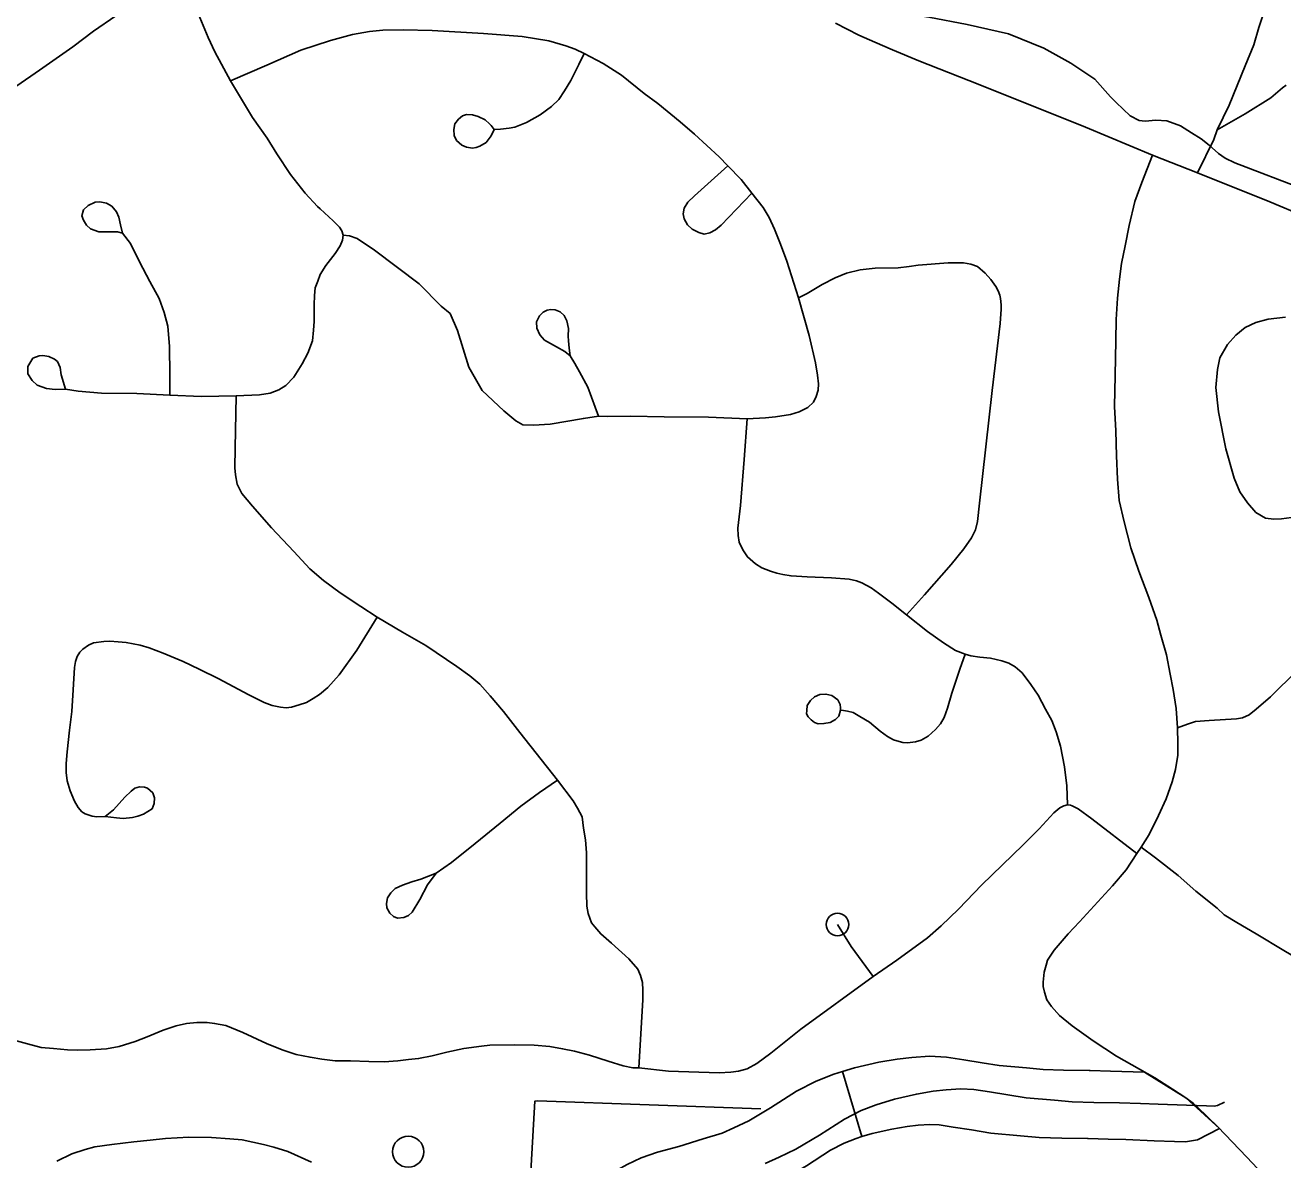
# Model space of a CAD drawing. Extents: x 653372 to 905732, y 627442 to 787275.
# Drawn here: x 659630 to 662404, y 774006 to 776508 of the extents above; entities that cross this region are included whole.
import ezdxf

# ---------------------------------------------------------------- set-up
doc = ezdxf.new("R2010")
doc.units = 0
for name, color, linetype in [('31', 7, 'Continuous'), ('33', 7, 'Continuous'), ('34', 7, 'Continuous'), ('35', 7, 'Continuous'), ('6', 7, 'Continuous')]:
    doc.layers.add(name, color=color, linetype=linetype)

msp = doc.modelspace()

# ---------------------------------------------------------------- linework, layer by layer
at = {"layer": '31'}
for p in [(661475.8, 774056.7), (661432.7, 774200.3)]:
    msp.add_line(p, (661432.7, 774200.3), dxfattribs=at)
for points in [[(661432.7, 774200.3), (661459.8, 774208.5), (661512.8, 774220.7), (661553.8, 774227.5), (661585.7, 774231.6), (661625.2, 774234), (661662.1, 774232), (661700.7, 774225.9), (661741.3, 774219.5), (661778.6, 774213.5), (661838.8, 774208.2), (661875.7, 774205), (661920.3, 774203.6), (661977.4, 774202.7), (661979.6, 774202.6)], [(660936.6, 773983.3), (660957.9, 773995.2), (660988.8, 774010), (661025, 774022.3), (661072.3, 774035.3), (661125.7, 774051.8), (661167.6, 774064.6), (661193.3, 774076.2), (661226.3, 774091.9), (661274.5, 774120.4), (661331.5, 774157), (661374.8, 774179.1), (661414, 774194.7), (661432.7, 774200.3)], [(661979.6, 774202.6), (662023.8, 774201.1), (662099, 774199.1), (662190.4, 774142.4), (662264.2, 774074.7)], [(661262.5, 773997.7), (661293.3, 774011.6), (661330.1, 774029), (661382.4, 774060), (661437.4, 774095.3), (661474.3, 774114.2), (661507.2, 774127.2), (661547.5, 774139.3), (661595.9, 774150.5), (661633.3, 774156.7), (661661.3, 774160.3), (661693.9, 774162.3), (661722.7, 774160.7), (661757.5, 774155.2), (661798, 774148.9), (661837.8, 774142.5), (661900.7, 774136.9), (661939.8, 774133.5), (661987.1, 774132.1), (662044, 774131.1), (662090, 774129.6), (662129, 774128.5), (662191.6, 774125.9), (662235.9, 774124.6), (662252.9, 774124.1), (662260.3, 774125.3), (662275.3, 774133)], [(661974.7, 774052.7), (661973.6, 774052.7), (661916.8, 774053.7), (661866.9, 774055.2), (661825.6, 774058.8), (661759.9, 774064.6), (661717.8, 774071.4), (661677.4, 774077.7), (661646.3, 774082.6), (661625.6, 774083.8), (661599.9, 774082.2), (661575.8, 774079.1), (661542, 774073.5), (661498.2, 774063.4), (661475.8, 774056.7)], [(661009.9, 773852.4), (661026.9, 773861.9), (661045.5, 773870.8), (661069.1, 773878.9), (661114.3, 773891.3), (661169.8, 773908.5), (661220.6, 773924), (661256.3, 773940.1), (661296.8, 773959.2), (661353.3, 773992.7), (661406.4, 774026.8), (661436.8, 774042.4), (661463.4, 774052.9), (661475.8, 774056.7)], [(662264.2, 774074.7), (662215.7, 774049.9), (662189.6, 774045.5), (662165.1, 774046.2), (662120.4, 774047.6), (662057.9, 774050.2), (662019.3, 774051.2), (661974.7, 774052.7)]]:
    msp.add_lwpolyline(points, dxfattribs=at)
at = {"layer": '33'}
for points in [[(662216.3, 776182.1), (662252, 776255.5), (662259.7, 776277), (662285.9, 776331.7), (662320.8, 776418.4), (662340.4, 776464.9), (662351.3, 776502.4), (662359.9, 776528.9), (662376.1, 776580.6), (662390.2, 776651.8), (662403.5, 776697.7), (662414.6, 776739.5)], [(659979.5, 776605.3), (660004.3, 776551.1), (660034.2, 776480.4), (660049, 776449.2), (660082.9, 776385.3), (660131.4, 776304.6), (660163.9, 776258.4), (660185.5, 776223.8), (660215.5, 776178.9), (660248.2, 776137.1), (660275, 776108.3), (660281.1, 776102.9)], [(659830.7, 776528.4), (659781.4, 776494.4), (659735.3, 776460.4), (659662.1, 776408.3), (659552, 776332.7)], [(660082.9, 776385.3), (660163.4, 776419.6), (660238.3, 776452.7), (660303.9, 776474.3), (660352.6, 776487.5), (660389.9, 776493.6), (660418.9, 776496.8), (660464.4, 776497.9), (660527.7, 776496.4), (660641.6, 776489.7), (660726.8, 776482.7), (660785, 776473.3), (660822.8, 776462.4), (660843.7, 776455.2), (660862.9, 776445.3), (660905.3, 776423.3), (660945.9, 776397.3), (660995.8, 776357.3), (661025.8, 776335), (661075.1, 776294.7), (661106.5, 776267.2), (661160.7, 776217.2), (661180, 776197.6), (661209.5, 776167.8), (661233, 776137.5), (661258.4, 776105.5), (661271.1, 776083.5), (661283.2, 776058), (661296.4, 776024.7), (661310.3, 775987.7), (661336.3, 775906.5), (661359.8, 775823.8), (661373.8, 775763.2), (661377.9, 775736.2), (661379.8, 775717), (661379.3, 775702.8), (661375.3, 775689.1), (661369.2, 775676.7), (661356.3, 775664.5), (661337.7, 775655.3), (661318.4, 775649), (661285.4, 775643.9), (661263.4, 775642.1), (661222.8, 775640.1)], [(662452.6, 776085.9), (662375.5, 776118.2), (662216.3, 776182.1), (662116.4, 776221.1), (661969.2, 776282.6), (661853.5, 776329.1), (661711.8, 776386.2), (661601.3, 776428.9), (661543.3, 776453.2), (661504.3, 776470.5), (661469.4, 776486), (661417.9, 776512.5)], [(660862.9, 776445.3), (660851.2, 776421.1), (660833.8, 776385.7), (660819.9, 776362.8), (660807.2, 776344.1), (660791.4, 776328.2), (660766.5, 776310.5), (660736.4, 776293.4), (660710.2, 776283.1), (660698, 776280.8), (660678.8, 776278.2), (660665.1, 776277.5)], [(660665.1, 776277.5), (660658.3, 776263.5), (660647.3, 776249.5), (660633.3, 776241), (660625.3, 776238), (660617.3, 776236.7), (660603.6, 776238.7), (660593.7, 776243.2), (660581.9, 776253.6), (660576.9, 776264.3), (660575.7, 776277.6), (660577.7, 776290.2), (660585.9, 776300.5), (660594.6, 776308.2), (660603.7, 776310.6), (660616.9, 776310.2), (660629.5, 776306.6), (660644.6, 776299.3), (660654.4, 776290.5), (660658, 776286.8), (660665.1, 776277.5)], [(662116.4, 776221.1), (662093.5, 776161.3), (662077.7, 776119.4), (662065, 776066.4), (662056.7, 776021.5), (662048.6, 775982.2), (662044.1, 775947.6), (662039.4, 775905.5), (662036.6, 775859.1), (662035.9, 775812.6), (662034.3, 775735.3), (662032.9, 775667.3), (662036.1, 775613.1), (662037.3, 775558.2), (662039.9, 775506.8), (662043.3, 775459.5), (662054.4, 775412.6), (662068.6, 775355.3), (662086.5, 775304.1), (662108.4, 775245.9), (662126.3, 775196.1), (662135, 775162.5), (662147.6, 775119.1), (662156, 775076.5), (662162.6, 775043), (662169, 775001.2), (662171.9, 774958.1), (662172.9, 774924), (662172.8, 774897.7), (662167.7, 774866.4), (662160, 774838.9), (662147, 774801.8), (662130, 774764.8), (662109.3, 774723.1), (662091.4, 774694.9), (662082.3, 774680.9), (662058.4, 774645.3), (662028.2, 774609.7), (661995.9, 774574.6), (661955.8, 774530.7), (661930.7, 774504.1), (661899.8, 774468.3), (661885.2, 774445.8), (661882.1, 774434.8), (661877.5, 774419.7), (661875.5, 774397.5), (661875.9, 774387.8), (661878.3, 774375.2), (661884, 774358.4), (661894, 774343.5), (661911.4, 774323.6), (661939.9, 774301.2), (661986, 774267.9), (662037.7, 774234.4), (662121.6, 774186.1), (662161.1, 774161.3), (662190.4, 774142.4), (662206.9, 774129.6)], [(661233, 776137.5), (661165.4, 776066.7), (661152.7, 776056.8), (661140.5, 776049.6), (661128, 776047.2), (661116.2, 776050.8), (661101.3, 776058.3), (661091.3, 776067.8), (661084.1, 776080.5), (661081.7, 776091.9), (661083.7, 776104.3), (661092.2, 776117.6), (661106.7, 776131.3), (661180, 776197.6)], [(660281.1, 776102.9), (660309.9, 776076.5), (660323.9, 776062.2), (660328.7, 776054.5), (660331.5, 776045), (660330, 776033.7), (660325.2, 776021.3), (660314, 776004), (660293.7, 775978.2), (660281.2, 775957.9), (660275.7, 775943.6), (660270.2, 775928.7), (660268.5, 775911.7), (660267.9, 775891), (660268, 775854.2), (660266.2, 775835.4), (660264.2, 775811.6), (660254, 775784.3), (660241.3, 775760.8), (660222.9, 775731.8), (660205.3, 775713.4), (660190, 775703.8), (660170.9, 775696.2), (660147.5, 775692.5), (660096.1, 775690.6), (660019.2, 775688.9), (659949.6, 775692.2), (659876.8, 775695.6), (659798.9, 775696.7), (659747.2, 775700.8), (659719.1, 775705.4)], [(659845.4, 776049.2), (659834.2, 776052.1), (659811, 776052.1), (659792.7, 776052), (659774.7, 776058.9), (659765.5, 776066.7), (659758.9, 776077.6), (659755.5, 776087.7), (659759, 776100.8), (659769.3, 776110), (659784.6, 776117.7), (659794.7, 776118), (659809.7, 776115), (659821.5, 776109), (659831.8, 776096.1), (659837.1, 776084.7), (659840.3, 776067.6), (659845.4, 776049.2)], [(659949.6, 775692.2), (659949.8, 775736.8), (659948.5, 775799.1), (659944.9, 775844.4), (659936.9, 775874.2), (659925.9, 775905.4), (659905.1, 775942.4), (659882.5, 775985.9), (659863, 776026.1), (659845.4, 776049.2)], [(661580.2, 775975.4), (661599.6, 775978.6), (661666.4, 775983.7), (661699.9, 775983.7), (661716.1, 775981.1), (661731.1, 775975.8), (661747.5, 775961.2), (661760, 775946.7), (661771.5, 775931.7), (661776.6, 775921.8), (661780.1, 775912.5), (661781.5, 775904.9), (661783.3, 775891.3), (661783, 775881.6), (661780.4, 775850.2), (661763, 775702.2), (661735.5, 775453.5), (661730.5, 775413.6), (661726.1, 775395.3), (661717.5, 775377.1), (661700.5, 775352.7), (661672.9, 775318.3), (661614.1, 775251.8), (661574.3, 775207.5)], [(660832.7, 775779), (660820.6, 775788.1), (660802.5, 775798.4), (660775.8, 775813.2), (660765.3, 775824.9), (660758.7, 775839.8), (660758.1, 775853.9), (660764.4, 775867.2), (660772.8, 775875.1), (660781.6, 775879.2), (660789.8, 775881.1), (660799.5, 775880.3), (660810.2, 775875.6), (660819.2, 775867.7), (660825.3, 775856.2), (660828.6, 775839.3), (660828.1, 775822), (660828.8, 775811.7), (660830, 775795.4), (660832.7, 775779)], [(662434, 775423.8), (662401.3, 775419.1), (662384.3, 775418.8), (662365.7, 775421), (662344.9, 775433), (662326.1, 775454.7), (662309.7, 775478.7), (662296.8, 775509.2), (662278.5, 775573.9), (662262.2, 775654.9), (662256.5, 775708.7), (662260.1, 775748.4), (662265, 775774.2), (662282.1, 775803.8), (662300.6, 775824.3), (662321.4, 775840.8), (662344.5, 775852.3), (662371.5, 775859.6), (662409.8, 775864.1)], [(659719.1, 775705.4), (659696.4, 775704.2), (659677.7, 775706.7), (659657.2, 775714.2), (659645.5, 775724.6), (659635.9, 775739.3), (659636.4, 775755), (659647, 775773.6)], [(660894.9, 775645.5), (660887.8, 775665.2), (660871.3, 775709.6), (660853.3, 775743.2), (660842.5, 775761.9), (660832.7, 775779)], [(660096.1, 775690.6), (660093.2, 775575.1), (660092.6, 775531.7), (660094, 775515.9), (660097.8, 775495.7), (660108.5, 775475.3), (660131.5, 775446.9), (660173.4, 775399.2), (660222.7, 775347.1), (660258, 775309), (660288.7, 775282.9), (660325, 775256.1), (660370.5, 775225.8), (660406.9, 775202.7), (660462.5, 775169.6), (660514.1, 775139.9), (660582.4, 775093.2), (660611.3, 775072.8), (660633.4, 775054.6), (660655.9, 775028.8), (660685.6, 774994.6), (660721.3, 774948.2), (660804.6, 774843), (660839, 774797.4), (660848.6, 774781.4), (660858.7, 774762.2), (660861.7, 774737), (660866, 774711.1), (660868.3, 774682.7), (660868.7, 774634.3), (660868.7, 774593.4), (660869.1, 774564.9), (660872.4, 774549.1), (660879.3, 774528.2), (660886.6, 774519.2), (660900, 774503.7), (660923.9, 774483.5), (660961.8, 774449), (660981.8, 774426.4), (660987.7, 774411.8), (660991.6, 774396.6), (660993, 774379.6), (660993, 774358.2), (660984.1, 774208.2)], [(661222.8, 775640.1), (661137.3, 775643.1), (661039.9, 775644.4), (660965.7, 775645.6), (660914.3, 775644.9), (660894.9, 775645.5), (660861.5, 775640.6)], [(661222.8, 775640.1), (661216.3, 775550.1), (661207.8, 775448.5), (661202, 775398.3), (661203.2, 775382.5), (661205.4, 775367.8), (661213, 775350.6), (661223.4, 775335.1), (661241.4, 775320), (661255.2, 775311.4), (661274.4, 775303.8), (661287.9, 775299.6), (661301.3, 775296.5), (661319.6, 775293.2), (661354.8, 775291.1), (661408.8, 775288.9), (661447.7, 775286.1), (661463.9, 775282.4), (661475.7, 775278.2), (661495.9, 775266.8), (661512.4, 775255.5), (661542, 775232.9), (661574.3, 775207.5), (661620.5, 775170.6), (661655.5, 775145.7), (661682.6, 775128.6), (661703.3, 775120.4), (661715.8, 775116.8), (661736.2, 775114.2), (661759.5, 775111.7), (661784.3, 775106.1), (661799.8, 775100.7), (661813.7, 775092.7), (661829, 775079.8), (661848.6, 775054), (661864.3, 775030.5), (661880.7, 774999.7), (661894.6, 774974.4), (661904.1, 774949.2), (661913.8, 774917.7), (661922.8, 774872), (661927.5, 774830.1), (661929.5, 774788.3)], [(660406.9, 775202.7), (660361.9, 775129.6), (660323.1, 775074.9), (660298, 775047.3), (660279.4, 775031.6), (660265.6, 775022.7), (660251, 775014.3), (660235, 775008.7), (660217.6, 775003.6), (660206, 775002.6), (660193.4, 775003.9), (660174.9, 775007.7), (660157.4, 775013.8), (660122.2, 775032.1), (660057.8, 775066.2), (660014.3, 775087.9), (659978.9, 775104.4), (659934.4, 775122.9), (659903.6, 775135), (659883.7, 775140.3), (659853.2, 775146.3), (659835.5, 775147.8), (659817, 775149.2), (659804, 775148.7), (659781.1, 775146.1), (659769.8, 775140.4), (659757.5, 775132), (659750.7, 775125.2), (659745.3, 775115.6), (659741.7, 775104.5), (659739, 775091.1), (659736.6, 775041.8), (659733.3, 774994.4), (659728.4, 774953.2), (659722.8, 774905.7), (659720.6, 774879.3), (659720.9, 774859.7), (659723.1, 774841.5), (659729.5, 774819.4), (659739, 774796.8), (659747, 774782.6), (659755.5, 774773), (659762.4, 774768.6), (659778.5, 774763.5), (659788.7, 774762.3), (659806.9, 774763.1)], [(661703.3, 775120.4), (661692, 775087.7), (661674.1, 775034.6), (661664.5, 775001.8), (661657.4, 774981.4), (661648.8, 774967.1), (661638.2, 774954.4), (661622, 774940.2), (661606.6, 774931), (661594, 774927.5), (661576.1, 774925.4), (661566.4, 774925.7), (661557.8, 774928.1), (661545.4, 774931.7), (661532.6, 774939.1), (661516.2, 774951), (661492.4, 774970.7), (661471.2, 774983.2), (661456.2, 774991.8), (661443.9, 774994.9), (661435.3, 774996.2), (661428.8, 774997)], [(662171.9, 774958.1), (662194.2, 774966.4), (662211.4, 774972.4), (662241.8, 774974.7), (662302.2, 774978.4), (662315.6, 774980.3), (662329.6, 774986.8), (662345.6, 774999.2), (662376.8, 775026.8), (662436, 775084.6)], [(661428.8, 774997), (661424.6, 774984.1), (661417.3, 774976.7), (661405.8, 774970), (661392.2, 774967.7), (661379.7, 774967), (661371.1, 774970), (661363.7, 774975.6), (661357.4, 774982.3), (661353.3, 774989.5), (661354, 774996.5), (661355.4, 775007.3), (661362.3, 775018.5), (661371.2, 775026.3), (661383.3, 775031.9), (661396.3, 775032.6), (661409.2, 775029.5), (661423, 775019.9), (661428.1, 775010), (661428.9, 775002.4), (661428.8, 774997)], [(659806.9, 774763.1), (659825.4, 774777.4), (659850.5, 774805.1), (659863.9, 774818.6), (659872.5, 774824.9), (659882.3, 774827.9), (659893.5, 774827.1), (659900.4, 774825), (659911.7, 774814.9), (659915.6, 774804.1), (659914.7, 774791.5), (659910.7, 774780), (659891.2, 774767.6), (659879, 774763.7), (659866.8, 774760.8), (659846.3, 774758.2), (659831.9, 774759.6), (659806.9, 774763.1)], [(660804.6, 774843), (660764.8, 774815.4), (660723.7, 774785.9), (660677.9, 774748.3), (660622.5, 774703.4), (660570.4, 774661), (660537, 774638.1)], [(660984.1, 774208.2), (661049, 774201.1), (661160.7, 774197.3), (661186.5, 774198.8), (661203.6, 774201.1), (661222.6, 774206.5), (661244.1, 774218.3), (661274.7, 774240.8), (661341.2, 774294), (661500.8, 774409.7), (661552.5, 774445.6), (661620.7, 774495.5), (661651, 774521.8), (661688.9, 774558.4), (661740.2, 774612.1), (661831.1, 774699.5), (661866.6, 774735.6), (661899.4, 774770.5), (661912.1, 774781.6), (661921, 774786.4), (661929.5, 774788.3), (661935.8, 774787.8), (661939.4, 774786.3), (661953, 774779.9), (661982.7, 774757.8), (662082.3, 774680.9)], [(662091.4, 774694.9), (662123, 774671.5), (662173.7, 774632.8), (662212.3, 774598.4), (662259.1, 774560.3), (662275.1, 774546), (662302.6, 774528.8), (662345.4, 774503.8), (662406.5, 774467), (662459.7, 774435.8), (662523.7, 774397.6), (662556.8, 774377.2), (662572, 774365.9), (662586.2, 774352.5), (662598.3, 774336.6), (662606.1, 774323.9), (662612.6, 774313.4)], [(660537, 774638.1), (660517.4, 774611.7), (660500.7, 774579.5), (660484.1, 774551.7), (660475.8, 774544.4), (660465.6, 774539.7), (660451.7, 774538.8), (660443, 774542.2), (660434.4, 774549.4), (660427.9, 774561.5), (660427.5, 774571), (660429.8, 774583.5), (660437, 774594.6), (660446.7, 774603.7), (660462.7, 774611.4), (660483, 774619), (660502.7, 774624.7), (660537, 774638.1)], [(661500.8, 774409.7), (661452.5, 774476.3), (661422.1, 774524.6)], [(659611.6, 774268.1), (659635.4, 774261.4), (659665.6, 774253.6), (659692.6, 774251.1), (659723.4, 774248.4), (659744.8, 774247.4), (659773.9, 774248.2), (659809.6, 774250.6), (659837.4, 774255.3), (659873.3, 774266.2), (659899.3, 774276.6), (659934.9, 774291.8), (659963.1, 774301.3), (659986, 774306.2), (660009.2, 774308.5), (660031.5, 774308.2), (660048.1, 774306.4), (660072.9, 774301.8), (660110.8, 774286.6), (660162.3, 774261.8), (660197.1, 774247.9), (660228.1, 774238), (660258.7, 774231.9), (660284.8, 774227.7), (660314.2, 774223.8), (660348.1, 774223.7), (660388.4, 774222.5), (660422.4, 774221.9), (660452.5, 774224), (660476.1, 774226.7), (660498.1, 774229), (660528.2, 774235), (660560.2, 774243), (660598.2, 774250.9), (660636.9, 774256.2), (660655, 774258.2), (660708.7, 774259.2), (660753.3, 774258.4), (660787.5, 774255.2), (660815.6, 774250.4), (660842.1, 774244.9), (660875.2, 774236.1), (660916, 774222.9), (660949.6, 774212.9), (660970.4, 774208.8), (660984.1, 774208.2)], [(662206.9, 774129.6), (662215.4, 774122.2), (662260.5, 774078.6), (662324.9, 774011.8), (662502, 773823.6)], [(660262.2, 774000.7), (660209.5, 774024), (660178.9, 774033.8), (660155.8, 774039.7), (660132.3, 774044.8), (660108.8, 774049.5), (660082, 774051.9), (660041.1, 774054.8), (659991.2, 774055.5), (659940.1, 774053), (659906.3, 774049.2), (659870.1, 774045.4), (659821.7, 774039.7), (659783.8, 774034.4), (659762.8, 774028.6), (659733.2, 774018.6), (659700.5, 774002.8)]]:
    msp.add_lwpolyline(points, dxfattribs=at)
for centre, radius in [((661422.1, 774524.6), 25), ((660475.3, 774023.5), 34.4)]:
    msp.add_circle(centre, radius, dxfattribs=at)
at = {"layer": '34'}
for points in [[(662259.7, 776277), (662321.1, 776312), (662377.5, 776347.8), (662403.7, 776370), (662411.6, 776375.7)], [(660331.5, 776045), (660345.8, 776043.5), (660362.7, 776037.3), (660400.9, 776011.8), (660499.3, 775937.4), (660548.2, 775888), (660567.7, 775871.8), (660583.6, 775834.7), (660609.1, 775753.8), (660638.5, 775702.5), (660685.8, 775657.2), (660712.8, 775635.3), (660727.9, 775626.7), (660751.5, 775626), (660788.1, 775628.2), (660861.5, 775640.6), (660885.6, 775644.2)], [(661336.3, 775906.5), (661354.8, 775916.1), (661388.4, 775935.7), (661416.5, 775950.5), (661441.7, 775961.1), (661472.2, 775968.4), (661505.4, 775971.7), (661555.8, 775972.9), (661580.2, 775975.4)], [(659647, 775773.6), (659661, 775778.8), (659669.2, 775779.2), (659682.3, 775776.9), (659695.3, 775771.5), (659701.5, 775766.3), (659707.3, 775752.9), (659710, 775736.5), (659719.1, 775705.4)]]:
    msp.add_lwpolyline(points, dxfattribs=at)
at = {"layer": '35'}
for points in [[(661114.3, 776799), (661177.6, 776759.8), (661207.2, 776731.5), (661254.2, 776694.7), (661314.9, 776647.2), (661442.7, 776560.9), (661502.5, 776545), (661550.6, 776536.6), (661623.1, 776525.5), (661707.9, 776509.6), (661799, 776488.5), (661877.2, 776457), (661936.5, 776424.1), (661989.8, 776389.1), (662024.4, 776349.8), (662036.8, 776337.3)], [(662036.8, 776337.3), (662067.3, 776307.7), (662087.3, 776297.4), (662100.2, 776296.2), (662123.8, 776298.7), (662148.2, 776297.2), (662178.7, 776285.7), (662202.6, 776270.3), (662224.1, 776257.5), (662241.5, 776243.2), (662262.1, 776224.7), (662277.2, 776214.5), (662298, 776204.1)], [(662298, 776204.1), (662451.8, 776145.3), (662598, 776093.7), (662674.5, 776066.7), (662732.8, 776050.2), (662777.3, 776038.8), (662843.7, 776028.1), (662905.2, 776016.9), (662947.7, 776013.3), (663021.1, 776012.7), (663058.2, 776015.6), (663140.6, 776024.6), (663208.2, 776032.6), (663279.4, 776041.9), (663329.7, 776052.4), (663372.6, 776062.4), (663410.1, 776072.8), (663614.5, 776116.7), (663666.3, 776148.1)]]:
    msp.add_lwpolyline(points, dxfattribs=at)
at = {"layer": '6'}
msp.add_lwpolyline([(661253.2, 774118.2), (660760.3, 774135.5), (660754.3, 774134.7), (660739.7, 773876.8)], dxfattribs=at)

doc.saveas('drawing.dxf')
